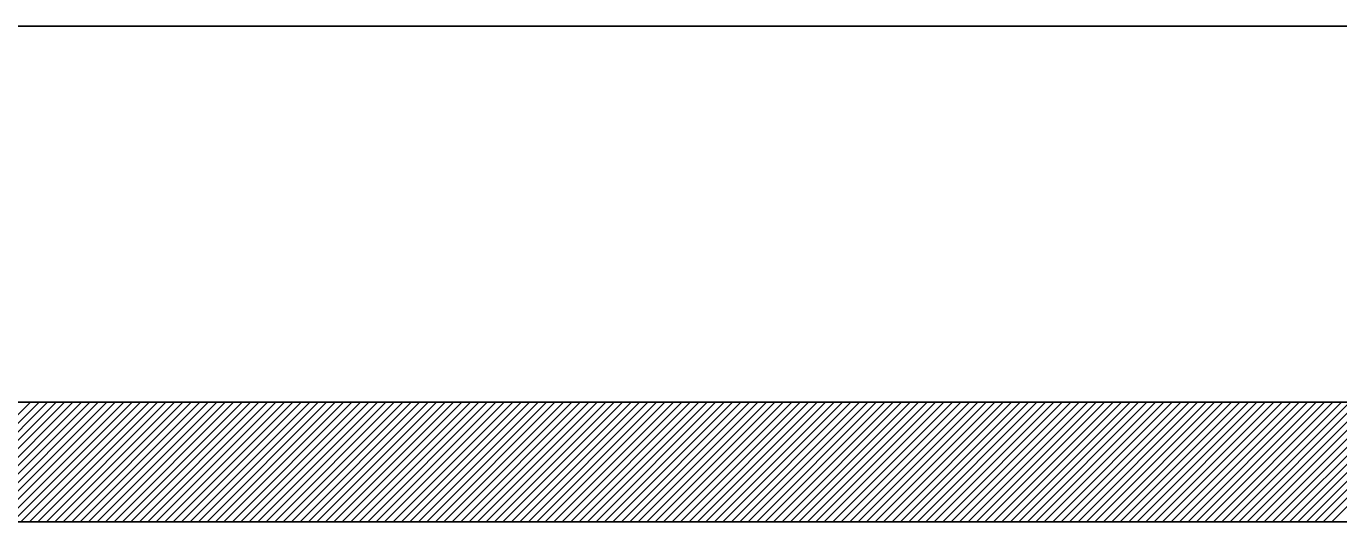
# Model space of a CAD drawing. Extents: x 519536 to 519949, y 326041 to 326519.
# Drawn here: x 519746.909 to 519749.104, y 326518.384 to 326519.212 of the extents above; entities that cross this region are included whole.
import ezdxf

# ---------------------------------------------------------------- set-up
doc = ezdxf.new("R2010")
doc.units = 0
doc.layers.add('RAMI_PLAN_####_TKST_#', color=7, linetype='Continuous')

msp = doc.modelspace()

# ---------------------------------------------------------------- linework, layer by layer
at = {"layer": 'RAMI_PLAN_####_TKST_#'}
for p, q in [((519535.5242, 326519.212), (519813.0897, 326519.212)), ((519724.8984, 326519.212), (519813.0897, 326519.212)), ((519754.5573, 326518.5837), (519743.4732, 326518.5837)), ((519746.7161, 326518.3837), (519746.9161, 326518.5837)), ((519746.7302, 326518.3837), (519746.9302, 326518.5837)), ((519746.7444, 326518.3837), (519746.9444, 326518.5837)), ((519746.7585, 326518.3837), (519746.9585, 326518.5837)), ((519746.7727, 326518.3837), (519746.9727, 326518.5837)), ((519746.7868, 326518.3837), (519746.9868, 326518.5837)), ((519746.8009, 326518.3837), (519747.0009, 326518.5837)), ((519746.8151, 326518.3837), (519747.0151, 326518.5837)), ((519746.8292, 326518.3837), (519747.0292, 326518.5837)), ((519746.8434, 326518.3837), (519747.0434, 326518.5837)), ((519746.8575, 326518.3837), (519747.0575, 326518.5837)), ((519746.8717, 326518.3837), (519747.0717, 326518.5837)), ((519746.8858, 326518.3837), (519747.0858, 326518.5837)), ((519746.8999, 326518.3837), (519747.0999, 326518.5837)), ((519746.9141, 326518.3837), (519747.1141, 326518.5837)), ((519746.9282, 326518.3837), (519747.1282, 326518.5837)), ((519746.9424, 326518.3837), (519747.1424, 326518.5837)), ((519746.9565, 326518.3837), (519747.1565, 326518.5837)), ((519746.9707, 326518.3837), (519747.1707, 326518.5837)), ((519746.9848, 326518.3837), (519747.1848, 326518.5837)), ((519746.9989, 326518.3837), (519747.1989, 326518.5837)), ((519747.0131, 326518.3837), (519747.2131, 326518.5837)), ((519747.0272, 326518.3837), (519747.2272, 326518.5837)), ((519747.0414, 326518.3837), (519747.2414, 326518.5837)), ((519747.0555, 326518.3837), (519747.2555, 326518.5837)), ((519747.0696, 326518.3837), (519747.2696, 326518.5837)), ((519747.0838, 326518.3837), (519747.2838, 326518.5837)), ((519747.0979, 326518.3837), (519747.2979, 326518.5837)), ((519747.1121, 326518.3837), (519747.3121, 326518.5837)), ((519747.1262, 326518.3837), (519747.3262, 326518.5837)), ((519747.1404, 326518.3837), (519747.3404, 326518.5837)), ((519747.1545, 326518.3837), (519747.3545, 326518.5837)), ((519747.1686, 326518.3837), (519747.3686, 326518.5837)), ((519747.1828, 326518.3837), (519747.3828, 326518.5837)), ((519747.1969, 326518.3837), (519747.3969, 326518.5837)), ((519747.2111, 326518.3837), (519747.4111, 326518.5837)), ((519747.2252, 326518.3837), (519747.4252, 326518.5837)), ((519747.2394, 326518.3837), (519747.4394, 326518.5837)), ((519747.2535, 326518.3837), (519747.4535, 326518.5837)), ((519747.2676, 326518.3837), (519747.4676, 326518.5837)), ((519747.2818, 326518.3837), (519747.4818, 326518.5837)), ((519747.2959, 326518.3837), (519747.4959, 326518.5837)), ((519747.3101, 326518.3837), (519747.5101, 326518.5837)), ((519747.3242, 326518.3837), (519747.5242, 326518.5837)), ((519747.3383, 326518.3837), (519747.5383, 326518.5837)), ((519747.3525, 326518.3837), (519747.5525, 326518.5837)), ((519747.3666, 326518.3837), (519747.5666, 326518.5837)), ((519747.3808, 326518.3837), (519747.5808, 326518.5837)), ((519747.3949, 326518.3837), (519747.5949, 326518.5837)), ((519747.4091, 326518.3837), (519747.6091, 326518.5837)), ((519747.4232, 326518.3837), (519747.6232, 326518.5837)), ((519747.4373, 326518.3837), (519747.6373, 326518.5837)), ((519747.4515, 326518.3837), (519747.6515, 326518.5837)), ((519747.4656, 326518.3837), (519747.6656, 326518.5837)), ((519747.4798, 326518.3837), (519747.6798, 326518.5837)), ((519747.4939, 326518.3837), (519747.6939, 326518.5837)), ((519747.5081, 326518.3837), (519747.7081, 326518.5837)), ((519747.5222, 326518.3837), (519747.7222, 326518.5837)), ((519747.5363, 326518.3837), (519747.7363, 326518.5837)), ((519747.5505, 326518.3837), (519747.7505, 326518.5837)), ((519747.5646, 326518.3837), (519747.7646, 326518.5837)), ((519747.5788, 326518.3837), (519747.7788, 326518.5837)), ((519747.5929, 326518.3837), (519747.7929, 326518.5837)), ((519747.607, 326518.3837), (519747.807, 326518.5837)), ((519747.6212, 326518.3837), (519747.8212, 326518.5837)), ((519747.6353, 326518.3837), (519747.8353, 326518.5837)), ((519747.6495, 326518.3837), (519747.8495, 326518.5837)), ((519747.6636, 326518.3837), (519747.8636, 326518.5837)), ((519747.6778, 326518.3837), (519747.8778, 326518.5837)), ((519747.6919, 326518.3837), (519747.8919, 326518.5837)), ((519747.706, 326518.3837), (519747.906, 326518.5837)), ((519747.7202, 326518.3837), (519747.9202, 326518.5837)), ((519747.7343, 326518.3837), (519747.9343, 326518.5837)), ((519747.7485, 326518.3837), (519747.9485, 326518.5837)), ((519747.7626, 326518.3837), (519747.9626, 326518.5837)), ((519747.7768, 326518.3837), (519747.9768, 326518.5837)), ((519747.7909, 326518.3837), (519747.9909, 326518.5837)), ((519747.805, 326518.3837), (519748.005, 326518.5837)), ((519747.8192, 326518.3837), (519748.0192, 326518.5837)), ((519747.8333, 326518.3837), (519748.0333, 326518.5837)), ((519747.8475, 326518.3837), (519748.0475, 326518.5837)), ((519747.8616, 326518.3837), (519748.0616, 326518.5837)), ((519747.8757, 326518.3837), (519748.0757, 326518.5837)), ((519747.8899, 326518.3837), (519748.0899, 326518.5837)), ((519747.904, 326518.3837), (519748.104, 326518.5837)), ((519747.9182, 326518.3837), (519748.1182, 326518.5837)), ((519747.9323, 326518.3837), (519748.1323, 326518.5837)), ((519747.9465, 326518.3837), (519748.1465, 326518.5837)), ((519747.9606, 326518.3837), (519748.1606, 326518.5837)), ((519747.9747, 326518.3837), (519748.1747, 326518.5837)), ((519747.9889, 326518.3837), (519748.1889, 326518.5837)), ((519748.003, 326518.3837), (519748.203, 326518.5837)), ((519748.0172, 326518.3837), (519748.2172, 326518.5837)), ((519748.0313, 326518.3837), (519748.2313, 326518.5837)), ((519748.0455, 326518.3837), (519748.2455, 326518.5837)), ((519748.0596, 326518.3837), (519748.2596, 326518.5837)), ((519748.0737, 326518.3837), (519748.2737, 326518.5837)), ((519748.0879, 326518.3837), (519748.2879, 326518.5837)), ((519748.102, 326518.3837), (519748.302, 326518.5837)), ((519748.1162, 326518.3837), (519748.3162, 326518.5837)), ((519748.1303, 326518.3837), (519748.3303, 326518.5837)), ((519748.1444, 326518.3837), (519748.3444, 326518.5837)), ((519748.1586, 326518.3837), (519748.3586, 326518.5837)), ((519748.1727, 326518.3837), (519748.3727, 326518.5837)), ((519748.1869, 326518.3837), (519748.3869, 326518.5837)), ((519748.201, 326518.3837), (519748.401, 326518.5837)), ((519748.2152, 326518.3837), (519748.4152, 326518.5837)), ((519748.2293, 326518.3837), (519748.4293, 326518.5837)), ((519748.2434, 326518.3837), (519748.4434, 326518.5837)), ((519748.2576, 326518.3837), (519748.4576, 326518.5837)), ((519748.2717, 326518.3837), (519748.4717, 326518.5837)), ((519748.2859, 326518.3837), (519748.4859, 326518.5837)), ((519748.3, 326518.3837), (519748.5, 326518.5837)), ((519748.3142, 326518.3837), (519748.5142, 326518.5837)), ((519748.3283, 326518.3837), (519748.5283, 326518.5837)), ((519748.3424, 326518.3837), (519748.5424, 326518.5837)), ((519748.3566, 326518.3837), (519748.5566, 326518.5837)), ((519748.3707, 326518.3837), (519748.5707, 326518.5837)), ((519748.3849, 326518.3837), (519748.5849, 326518.5837)), ((519748.399, 326518.3837), (519748.599, 326518.5837)), ((519748.4131, 326518.3837), (519748.6131, 326518.5837)), ((519748.4273, 326518.3837), (519748.6273, 326518.5837)), ((519748.4414, 326518.3837), (519748.6414, 326518.5837)), ((519748.4556, 326518.3837), (519748.6556, 326518.5837)), ((519748.4697, 326518.3837), (519748.6697, 326518.5837)), ((519748.4839, 326518.3837), (519748.6839, 326518.5837)), ((519748.498, 326518.3837), (519748.698, 326518.5837)), ((519748.5121, 326518.3837), (519748.7121, 326518.5837)), ((519748.5263, 326518.3837), (519748.7263, 326518.5837)), ((519748.5404, 326518.3837), (519748.7404, 326518.5837)), ((519748.5546, 326518.3837), (519748.7546, 326518.5837)), ((519748.5687, 326518.3837), (519748.7687, 326518.5837)), ((519748.5829, 326518.3837), (519748.7829, 326518.5837)), ((519748.597, 326518.3837), (519748.797, 326518.5837)), ((519748.6111, 326518.3837), (519748.8111, 326518.5837)), ((519748.6253, 326518.3837), (519748.8253, 326518.5837)), ((519748.6394, 326518.3837), (519748.8394, 326518.5837)), ((519748.6536, 326518.3837), (519748.8536, 326518.5837)), ((519748.6677, 326518.3837), (519748.8677, 326518.5837)), ((519748.6818, 326518.3837), (519748.8818, 326518.5837)), ((519748.696, 326518.3837), (519748.896, 326518.5837)), ((519748.7101, 326518.3837), (519748.9101, 326518.5837)), ((519748.7243, 326518.3837), (519748.9243, 326518.5837)), ((519748.7384, 326518.3837), (519748.9384, 326518.5837)), ((519748.7526, 326518.3837), (519748.9526, 326518.5837)), ((519748.7667, 326518.3837), (519748.9667, 326518.5837)), ((519748.7808, 326518.3837), (519748.9808, 326518.5837)), ((519748.795, 326518.3837), (519748.995, 326518.5837)), ((519748.8091, 326518.3837), (519749.0091, 326518.5837)), ((519748.8233, 326518.3837), (519749.0233, 326518.5837)), ((519748.8374, 326518.3837), (519749.0374, 326518.5837)), ((519748.8516, 326518.3837), (519749.0516, 326518.5837)), ((519748.8657, 326518.3837), (519749.0657, 326518.5837)), ((519748.8798, 326518.3837), (519749.0798, 326518.5837)), ((519748.894, 326518.3837), (519749.094, 326518.5837)), ((519748.9081, 326518.3837), (519749.1081, 326518.5837)), ((519748.9223, 326518.3837), (519749.1223, 326518.5837)), ((519748.9364, 326518.3837), (519749.1364, 326518.5837)), ((519748.9505, 326518.3837), (519749.1505, 326518.5837)), ((519748.9647, 326518.3837), (519749.1647, 326518.5837)), ((519748.9788, 326518.3837), (519749.1788, 326518.5837)), ((519748.993, 326518.3837), (519749.193, 326518.5837)), ((519749.0071, 326518.3837), (519749.2071, 326518.5837)), ((519749.0213, 326518.3837), (519749.2213, 326518.5837)), ((519749.0354, 326518.3837), (519749.2354, 326518.5837)), ((519749.0495, 326518.3837), (519749.2495, 326518.5837)), ((519749.0637, 326518.3837), (519749.2637, 326518.5837)), ((519749.0778, 326518.3837), (519749.2778, 326518.5837)), ((519749.092, 326518.3837), (519749.292, 326518.5837)), ((519751.1329, 326518.3837), (519743.4732, 326518.3837))]:
    msp.add_line(p, q, dxfattribs=at)

doc.saveas('drawing.dxf')
